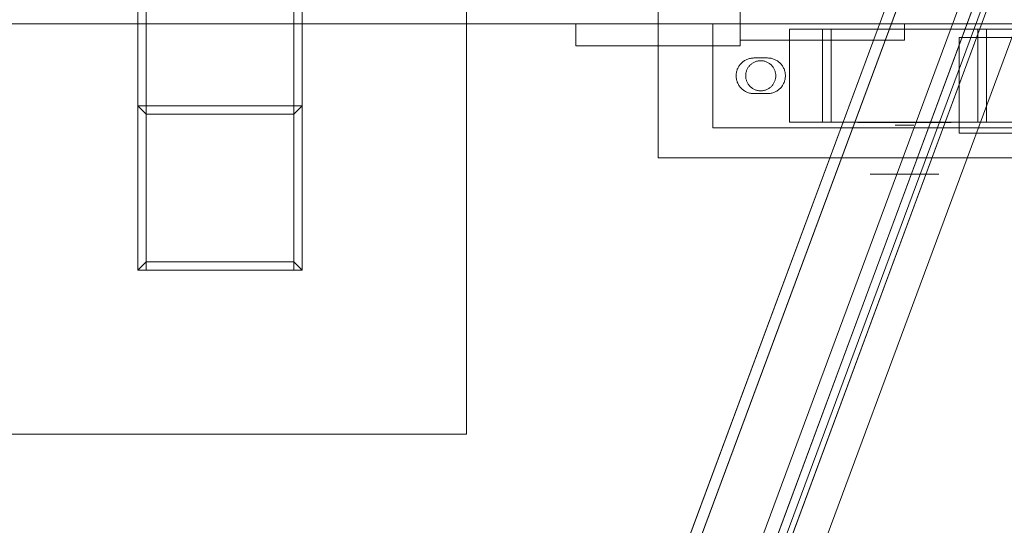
# Model space of a CAD drawing. Header units: millimetres. Extents: x -4395 to 65662, y -65530 to 6847.
# Tile 769 of 1034: x 26427 to 26787, y -18393 to -18208. Entities that reach past the tile are written whole.
import ezdxf

# ---------------------------------------------------------------- set-up
doc = ezdxf.new("R2010")
doc.units = ezdxf.units.MM
doc.layers.add('superior_C05', color=7, linetype='Continuous', lineweight=0)
doc.layers.add('superior_C06', color=7, linetype='Continuous', lineweight=0)

msp = doc.modelspace()

# ---------------------------------------------------------------- linework, layer by layer
at = {"layer": 'superior_C05'}
for p, q in [((26470.067, -17660), (26470.067, -18300)), ((26473.067, -18300), (26473.067, -17660)), ((26527.067, -17660), (26527.067, -18300)), ((26530.067, -18300), (26530.067, -17660)), ((26590.067, -18180), (26590.067, -18360)), ((26690.067, -18210), (26690.067, -18185)), ((26660.067, -18259), (26660.067, -18199)), ((24310.067, -18210), (26690.067, -18210)), ((26630.067, -18218), (26630.067, -18210)), ((26630.067, -18210), (26690.067, -18210)), ((26630.067, -18210), (26660.067, -18210)), ((26660.067, -18218), (26660.067, -18210)), ((26680.067, -18248), (26680.067, -18210)), ((26680.067, -18210), (26820.067, -18210)), ((26690.067, -18218), (26690.067, -18210)), ((26690.067, -18216), (26690.067, -18210)), ((26690.067, -18210), (26750.067, -18210)), ((26750.067, -18210), (26750.067, -18216)), ((26708.067, -18212), (26728.164, -18212)), ((26708.067, -18246), (26708.067, -18212)), ((26708.067, -18212), (26720.067, -18212)), ((26723.277, -18212), (26720.067, -18212)), ((26720.067, -18246), (26720.067, -18212)), ((26723.277, -18246), (26723.277, -18212)), ((26723.277, -18212), (26723.955, -18212)), ((26723.955, -18212), (26724.694, -18212)), ((26724.694, -18212), (26725.491, -18212)), ((26725.491, -18212), (26726.345, -18212)), ((26726.345, -18212), (26727.254, -18212)), ((26727.254, -18212), (26728.215, -18212)), ((26728.164, -18212), (26771.971, -18212)), ((26728.215, -18212), (26729.226, -18212)), ((26729.226, -18212), (26730.285, -18212)), ((26730.285, -18212), (26731.39, -18212)), ((26731.39, -18212), (26732.538, -18212)), ((26732.538, -18212), (26733.727, -18212)), ((26733.072, -18212), (26733.111, -18212)), ((26733.115, -18211.95), (26733.073, -18211.95)), ((26733.119, -18212), (26733.074, -18212)), ((26733.111, -18212), (26733.192, -18212)), ((26733.199, -18211.95), (26733.115, -18211.95)), ((26733.206, -18212), (26733.119, -18212)), ((26733.192, -18212), (26733.316, -18212)), ((26733.326, -18211.95), (26733.199, -18211.95)), ((26733.334, -18212), (26733.206, -18212)), ((26733.316, -18212), (26733.48, -18212)), ((26733.494, -18211.95), (26733.326, -18211.95)), ((26733.504, -18212), (26733.334, -18212)), ((26733.48, -18212), (26733.686, -18212)), ((26733.703, -18211.95), (26733.494, -18211.95)), ((26733.715, -18212), (26733.504, -18212)), ((26733.686, -18212), (26733.932, -18212)), ((26733.953, -18211.95), (26733.703, -18211.95)), ((26733.966, -18212), (26733.715, -18212)), ((26733.727, -18212), (26734.953, -18212)), ((26733.932, -18212), (26734.219, -18212)), ((26734.243, -18211.95), (26733.953, -18211.95)), ((26734.258, -18212), (26733.966, -18212)), ((26734.219, -18212), (26734.544, -18212)), ((26734.572, -18211.95), (26734.243, -18211.95)), ((26734.588, -18212), (26734.258, -18212)), ((26734.544, -18212), (26734.908, -18212)), ((26734.94, -18211.95), (26734.572, -18211.95)), ((26734.957, -18212), (26734.588, -18212)), ((26734.908, -18212), (26735.31, -18212)), ((26735.345, -18211.95), (26734.94, -18211.95)), ((26734.953, -18212), (26736.214, -18212)), ((26735.363, -18212), (26734.957, -18212)), ((26735.31, -18212), (26735.748, -18212)), ((26735.787, -18211.95), (26735.345, -18211.95)), ((26735.805, -18212), (26735.363, -18212)), ((26735.748, -18212), (26736.221, -18212)), ((26736.265, -18211.95), (26735.787, -18211.95)), ((26736.283, -18212), (26735.805, -18212)), ((26736.214, -18212), (26737.507, -18212)), ((26736.221, -18212), (26736.729, -18212)), ((26736.776, -18211.95), (26736.265, -18211.95)), ((26736.795, -18212), (26736.283, -18212)), ((26736.729, -18212), (26737.27, -18212)), ((26737.321, -18211.95), (26736.776, -18211.95)), ((26737.34, -18212), (26736.795, -18212)), ((26737.27, -18212), (26737.842, -18212)), ((26737.898, -18211.95), (26737.321, -18211.95)), ((26737.917, -18212), (26737.34, -18212)), ((26737.507, -18212), (26738.828, -18212)), ((26737.602, -18211.95), (26737.571, -18211.95)), ((26737.664, -18211.95), (26737.602, -18211.95)), ((26737.757, -18211.95), (26737.664, -18211.95)), ((26737.881, -18211.95), (26737.757, -18211.95)), ((26737.842, -18212), (26738.445, -18212)), ((26738.035, -18211.95), (26737.881, -18211.95)), ((26738.505, -18211.95), (26737.898, -18211.95)), ((26738.523, -18212), (26737.917, -18212)), ((26738.218, -18211.95), (26738.035, -18211.95)), ((26738.432, -18211.95), (26738.218, -18211.95)), ((26738.674, -18211.95), (26738.432, -18211.95)), ((26738.445, -18212), (26739.077, -18212)), ((26739.14, -18211.95), (26738.505, -18211.95)), ((26739.158, -18212), (26738.523, -18212)), ((26738.944, -18211.95), (26738.674, -18211.95)), ((26738.828, -18212), (26740.176, -18212)), ((26739.242, -18211.95), (26738.944, -18211.95)), ((26739.077, -18212), (26739.736, -18212)), ((26739.803, -18211.95), (26739.14, -18211.95)), ((26739.82, -18212), (26739.158, -18212)), ((26739.567, -18211.95), (26739.242, -18211.95)), ((26739.918, -18211.95), (26739.567, -18211.95)), ((26739.736, -18212), (26740.376, -18212)), ((26740.491, -18211.95), (26739.803, -18211.95)), ((26740.508, -18212), (26739.82, -18212)), ((26740.295, -18211.95), (26739.918, -18211.95)), ((26740.176, -18212), (26741.546, -18212)), ((26740.695, -18211.95), (26740.295, -18211.95)), ((26740.376, -18212), (26741.038, -18212)), ((26741.203, -18211.95), (26740.491, -18211.95)), ((26741.219, -18212), (26740.508, -18212)), ((26741.119, -18211.95), (26740.695, -18211.95)), ((26741.038, -18212), (26741.72, -18212)), ((26741.565, -18211.95), (26741.119, -18211.95)), ((26741.937, -18211.95), (26741.203, -18211.95)), ((26741.952, -18212), (26741.219, -18212)), ((26741.546, -18212), (26742.936, -18212)), ((26742.033, -18211.95), (26741.565, -18211.95)), ((26741.72, -18212), (26742.42, -18212)), ((26742.691, -18211.95), (26741.937, -18211.95)), ((26742.705, -18212), (26741.952, -18212)), ((26742.52, -18211.95), (26742.033, -18211.95)), ((26742.42, -18212), (26743.136, -18212)), ((26743.026, -18211.95), (26742.52, -18211.95)), ((26743.464, -18211.95), (26742.691, -18211.95)), ((26743.477, -18212), (26742.705, -18212)), ((26742.936, -18212), (26744.343, -18212)), ((26743.55, -18211.95), (26743.026, -18211.95)), ((26743.136, -18212), (26743.868, -18212)), ((26744.253, -18211.95), (26743.464, -18211.95)), ((26744.264, -18212), (26743.477, -18212)), ((26744.089, -18211.95), (26743.55, -18211.95)), ((26743.868, -18212), (26744.613, -18212)), ((26744.644, -18211.95), (26744.089, -18211.95)), ((26745.057, -18211.95), (26744.253, -18211.95)), ((26745.066, -18212), (26744.264, -18212)), ((26744.343, -18212), (26745.762, -18212)), ((26744.613, -18212), (26745.37, -18212)), ((26745.212, -18211.95), (26744.644, -18211.95)), ((26745.873, -18211.95), (26745.057, -18211.95)), ((26745.881, -18212), (26745.066, -18212)), ((26745.792, -18211.95), (26745.212, -18211.95)), ((26745.37, -18212), (26746.137, -18212)), ((26745.762, -18212), (26747.192, -18212)), ((26746.383, -18211.95), (26745.792, -18211.95)), ((26746.699, -18211.95), (26745.873, -18211.95)), ((26746.706, -18212), (26745.881, -18212)), ((26746.137, -18212), (26746.913, -18212)), ((26746.983, -18211.95), (26746.383, -18211.95)), ((26747.534, -18211.95), (26746.699, -18211.95)), ((26747.539, -18212), (26746.706, -18212)), ((26746.913, -18212), (26747.696, -18212)), ((26747.591, -18211.95), (26746.983, -18211.95)), ((26747.192, -18212), (26748.628, -18212)), ((26748.375, -18211.95), (26747.534, -18211.95)), ((26748.378, -18212), (26747.539, -18212)), ((26748.204, -18211.95), (26747.591, -18211.95)), ((26747.696, -18212), (26748.483, -18212)), ((26748.823, -18211.95), (26748.204, -18211.95)), ((26749.22, -18211.95), (26748.375, -18211.95)), ((26749.222, -18212), (26748.378, -18212)), ((26748.483, -18212), (26749.275, -18212)), ((26748.628, -18212), (26750.067, -18212)), ((26749.444, -18211.95), (26748.823, -18211.95)), ((26750.067, -18211.95), (26749.22, -18211.95)), ((26750.067, -18212), (26749.222, -18212)), ((26750.067, -18212), (26749.275, -18212)), ((26750.067, -18211.95), (26749.444, -18211.95)), ((26750.067, -18211.95), (26750.915, -18211.95)), ((26750.691, -18211.95), (26750.067, -18211.95)), ((26750.913, -18212), (26750.067, -18212)), ((26750.067, -18212), (26750.86, -18212)), ((26750.067, -18212), (26751.507, -18212)), ((26751.312, -18211.95), (26750.691, -18211.95)), ((26750.86, -18212), (26751.652, -18212)), ((26751.757, -18212), (26750.913, -18212)), ((26750.915, -18211.95), (26751.76, -18211.95)), ((26751.931, -18211.95), (26751.312, -18211.95)), ((26751.507, -18212), (26752.943, -18212)), ((26751.652, -18212), (26752.439, -18212)), ((26752.596, -18212), (26751.757, -18212)), ((26751.76, -18211.95), (26752.601, -18211.95)), ((26752.544, -18211.95), (26751.931, -18211.95)), ((26752.439, -18212), (26753.222, -18212)), ((26753.152, -18211.95), (26752.544, -18211.95)), ((26753.429, -18212), (26752.596, -18212)), ((26752.601, -18211.95), (26753.436, -18211.95)), ((26752.943, -18212), (26754.373, -18212)), ((26753.752, -18211.95), (26753.152, -18211.95)), ((26753.222, -18212), (26753.998, -18212)), ((26754.254, -18212), (26753.429, -18212)), ((26753.436, -18211.95), (26754.262, -18211.95)), ((26754.343, -18211.95), (26753.752, -18211.95)), ((26753.998, -18212), (26754.765, -18212)), ((26755.069, -18212), (26754.254, -18212)), ((26754.262, -18211.95), (26755.078, -18211.95)), ((26754.923, -18211.95), (26754.343, -18211.95)), ((26754.373, -18212), (26755.792, -18212)), ((26754.765, -18212), (26755.522, -18212)), ((26755.491, -18211.95), (26754.923, -18211.95)), ((26755.871, -18212), (26755.069, -18212)), ((26755.078, -18211.95), (26755.882, -18211.95)), ((26756.046, -18211.95), (26755.491, -18211.95)), ((26755.522, -18212), (26756.267, -18212)), ((26755.792, -18212), (26757.199, -18212)), ((26756.658, -18212), (26755.871, -18212)), ((26755.882, -18211.95), (26756.671, -18211.95)), ((26756.585, -18211.95), (26756.046, -18211.95)), ((26756.267, -18212), (26756.999, -18212)), ((26757.109, -18211.95), (26756.585, -18211.95)), ((26757.43, -18212), (26756.658, -18212)), ((26756.671, -18211.95), (26757.444, -18211.95)), ((26756.999, -18212), (26757.715, -18212)), ((26757.615, -18211.95), (26757.109, -18211.95)), ((26757.199, -18212), (26758.589, -18212)), ((26758.183, -18212), (26757.43, -18212)), ((26757.444, -18211.95), (26758.198, -18211.95)), ((26758.102, -18211.95), (26757.615, -18211.95)), ((26757.715, -18212), (26758.415, -18212)), ((26758.57, -18211.95), (26758.102, -18211.95)), ((26758.916, -18212), (26758.183, -18212)), ((26758.198, -18211.95), (26758.932, -18211.95)), ((26758.415, -18212), (26759.097, -18212)), ((26759.016, -18211.95), (26758.57, -18211.95)), ((26758.589, -18212), (26759.959, -18212)), ((26759.627, -18212), (26758.916, -18212)), ((26758.932, -18211.95), (26759.644, -18211.95)), ((26759.44, -18211.95), (26759.016, -18211.95)), ((26759.097, -18212), (26759.759, -18212)), ((26759.84, -18211.95), (26759.44, -18211.95)), ((26760.315, -18212), (26759.627, -18212)), ((26759.644, -18211.95), (26760.332, -18211.95)), ((26760.399, -18212), (26759.759, -18212)), ((26760.217, -18211.95), (26759.84, -18211.95)), ((26759.959, -18212), (26761.307, -18212)), ((26760.568, -18211.95), (26760.217, -18211.95)), ((26760.977, -18212), (26760.315, -18212)), ((26760.332, -18211.95), (26760.995, -18211.95)), ((26760.399, -18212), (26761.058, -18212)), ((26760.893, -18211.95), (26760.568, -18211.95)), ((26761.191, -18211.95), (26760.893, -18211.95)), ((26761.612, -18212), (26760.977, -18212)), ((26760.995, -18211.95), (26761.63, -18211.95)), ((26761.058, -18212), (26761.69, -18212)), ((26761.461, -18211.95), (26761.191, -18211.95)), ((26761.307, -18212), (26762.628, -18212)), ((26761.703, -18211.95), (26761.461, -18211.95)), ((26762.218, -18212), (26761.612, -18212)), ((26761.63, -18211.95), (26762.237, -18211.95)), ((26761.69, -18212), (26762.293, -18212)), ((26761.917, -18211.95), (26761.703, -18211.95)), ((26762.1, -18211.95), (26761.917, -18211.95)), ((26762.254, -18211.95), (26762.1, -18211.95)), ((26762.795, -18212), (26762.218, -18212)), ((26762.237, -18211.95), (26762.814, -18211.95)), ((26762.378, -18211.95), (26762.254, -18211.95)), ((26762.293, -18212), (26762.865, -18212)), ((26762.47, -18211.95), (26762.378, -18211.95)), ((26762.533, -18211.95), (26762.47, -18211.95)), ((26762.564, -18211.95), (26762.533, -18211.95)), ((26762.628, -18212), (26763.921, -18212)), ((26763.34, -18212), (26762.795, -18212)), ((26762.814, -18211.95), (26763.359, -18211.95)), ((26762.865, -18212), (26763.406, -18212)), ((26763.852, -18212), (26763.34, -18212)), ((26763.359, -18211.95), (26763.87, -18211.95)), ((26763.406, -18212), (26763.914, -18212)), ((26764.33, -18212), (26763.852, -18212)), ((26763.87, -18211.95), (26764.348, -18211.95)), ((26763.914, -18212), (26764.387, -18212)), ((26763.921, -18212), (26765.182, -18212)), ((26764.772, -18212), (26764.33, -18212)), ((26764.348, -18211.95), (26764.79, -18211.95)), ((26764.387, -18212), (26764.825, -18212)), ((26765.178, -18212), (26764.772, -18212)), ((26764.79, -18211.95), (26765.195, -18211.95)), ((26764.825, -18212), (26765.227, -18212)), ((26765.547, -18212), (26765.178, -18212)), ((26765.182, -18212), (26766.408, -18212)), ((26765.195, -18211.95), (26765.563, -18211.95)), ((26765.227, -18212), (26765.591, -18212)), ((26765.877, -18212), (26765.547, -18212)), ((26765.563, -18211.95), (26765.892, -18211.95)), ((26765.591, -18212), (26765.916, -18212)), ((26766.169, -18212), (26765.877, -18212)), ((26765.892, -18211.95), (26766.182, -18211.95)), ((26765.916, -18212), (26766.203, -18212)), ((26766.42, -18212), (26766.169, -18212)), ((26766.182, -18211.95), (26766.432, -18211.95)), ((26766.203, -18212), (26766.449, -18212)), ((26766.408, -18212), (26767.596, -18212)), ((26766.631, -18212), (26766.42, -18212)), ((26766.432, -18211.95), (26766.641, -18211.95)), ((26766.449, -18212), (26766.655, -18212)), ((26766.801, -18212), (26766.631, -18212)), ((26766.641, -18211.95), (26766.809, -18211.95)), ((26766.655, -18212), (26766.819, -18212)), ((26766.929, -18212), (26766.801, -18212)), ((26766.809, -18211.95), (26766.936, -18211.95)), ((26766.819, -18212), (26766.943, -18212)), ((26767.016, -18212), (26766.929, -18212)), ((26766.936, -18211.95), (26767.02, -18211.95)), ((26766.943, -18212), (26767.024, -18212)), ((26767.02, -18211.95), (26767.062, -18211.95)), ((26767.024, -18212), (26767.063, -18212)), ((26767.596, -18212), (26768.745, -18212)), ((26768.745, -18212), (26769.849, -18212)), ((26769.849, -18212), (26770.909, -18212)), ((26770.909, -18212), (26771.92, -18212)), ((26771.92, -18212), (26772.881, -18212)), ((26771.971, -18212), (26792.067, -18212)), ((26772.881, -18212), (26773.79, -18212)), ((26773.79, -18212), (26774.644, -18212)), ((26774.644, -18212), (26775.441, -18212)), ((26775.441, -18212), (26776.18, -18212)), ((26776.858, -18212), (26776.18, -18212)), ((26780.067, -18212), (26776.858, -18212)), ((26776.858, -18246), (26776.858, -18212)), ((26792.067, -18212), (26780.067, -18212)), ((26780.067, -18246), (26780.067, -18212)), ((26630.067, -18218), (26690.067, -18218)), ((26630.067, -18218), (26660.067, -18218)), ((26690.067, -18216), (26750.067, -18216)), ((26770.067, -18250), (26770.067, -18215)), ((26770.067, -18215), (26810.067, -18215)), ((26689.438, -18225.75), (26689.283, -18226.035)), ((26689.607, -18225.473), (26689.438, -18225.75)), ((26689.79, -18225.206), (26689.607, -18225.473)), ((26689.986, -18224.947), (26689.79, -18225.206)), ((26690.194, -18224.699), (26689.986, -18224.947)), ((26690.414, -18224.461), (26690.194, -18224.699)), ((26690.646, -18224.235), (26690.414, -18224.461)), ((26690.889, -18224.021), (26690.646, -18224.235)), ((26691.143, -18223.819), (26690.889, -18224.021)), ((26691.406, -18223.629), (26691.143, -18223.819)), ((26691.678, -18223.454), (26691.406, -18223.629)), ((26691.959, -18223.292), (26691.678, -18223.454)), ((26692.247, -18223.144), (26691.959, -18223.292)), ((26692.543, -18223.01), (26692.247, -18223.144)), ((26692.844, -18222.892), (26692.543, -18223.01)), ((26693.152, -18222.789), (26692.844, -18222.892)), ((26693.183, -18225.679), (26693.023, -18225.902)), ((26693.464, -18222.701), (26693.152, -18222.789)), ((26693.354, -18225.465), (26693.183, -18225.679)), ((26693.536, -18225.259), (26693.354, -18225.465)), ((26693.78, -18222.629), (26693.464, -18222.701)), ((26693.727, -18225.063), (26693.536, -18225.259)), ((26693.928, -18224.876), (26693.727, -18225.063)), ((26694.099, -18222.573), (26693.78, -18222.629)), ((26694.138, -18224.7), (26693.928, -18224.876)), ((26694.42, -18222.532), (26694.099, -18222.573)), ((26694.357, -18224.534), (26694.138, -18224.7)), ((26694.583, -18224.38), (26694.357, -18224.534)), ((26694.743, -18222.508), (26694.42, -18222.532)), ((26694.817, -18224.237), (26694.583, -18224.38)), ((26695.067, -18222.5), (26694.743, -18222.508)), ((26695.058, -18224.106), (26694.817, -18224.237)), ((26695.305, -18223.987), (26695.058, -18224.106)), ((26695.067, -18222.5), (26700.067, -18222.5)), ((26695.558, -18223.88), (26695.305, -18223.987)), ((26695.816, -18223.786), (26695.558, -18223.88)), ((26696.078, -18223.706), (26695.816, -18223.786)), ((26696.344, -18223.638), (26696.078, -18223.706)), ((26696.612, -18223.584), (26696.344, -18223.638)), ((26696.884, -18223.543), (26696.612, -18223.584)), ((26697.156, -18223.515), (26696.884, -18223.543)), ((26697.43, -18223.502), (26697.156, -18223.515)), ((26697.705, -18223.502), (26697.43, -18223.502)), ((26697.979, -18223.515), (26697.705, -18223.502)), ((26698.251, -18223.543), (26697.979, -18223.515)), ((26698.523, -18223.584), (26698.251, -18223.543)), ((26698.791, -18223.638), (26698.523, -18223.584)), ((26699.057, -18223.706), (26698.791, -18223.638)), ((26699.319, -18223.786), (26699.057, -18223.706)), ((26699.577, -18223.88), (26699.319, -18223.786)), ((26699.83, -18223.987), (26699.577, -18223.88)), ((26700.077, -18224.106), (26699.83, -18223.987)), ((26700.067, -18222.5), (26700.386, -18222.508)), ((26700.317, -18224.237), (26700.077, -18224.106)), ((26700.551, -18224.38), (26700.317, -18224.237)), ((26700.705, -18222.531), (26700.386, -18222.508)), ((26700.778, -18224.534), (26700.551, -18224.38)), ((26701.021, -18222.57), (26700.705, -18222.531)), ((26700.997, -18224.7), (26700.778, -18224.534)), ((26701.207, -18224.876), (26700.997, -18224.7)), ((26701.336, -18222.625), (26701.021, -18222.57)), ((26701.408, -18225.063), (26701.207, -18224.876)), ((26701.647, -18222.695), (26701.336, -18222.625)), ((26701.599, -18225.259), (26701.408, -18225.063)), ((26701.781, -18225.465), (26701.599, -18225.259)), ((26701.954, -18222.78), (26701.647, -18222.695)), ((26701.952, -18225.679), (26701.781, -18225.465)), ((26702.112, -18225.902), (26701.952, -18225.679)), ((26702.257, -18222.88), (26701.954, -18222.78)), ((26702.555, -18222.995), (26702.257, -18222.88)), ((26702.847, -18223.124), (26702.555, -18222.995)), ((26703.132, -18223.268), (26702.847, -18223.124)), ((26703.409, -18223.425), (26703.132, -18223.268)), ((26703.679, -18223.595), (26703.409, -18223.425)), ((26703.94, -18223.779), (26703.679, -18223.595)), ((26704.191, -18223.975), (26703.94, -18223.779)), ((26704.433, -18224.184), (26704.191, -18223.975)), ((26704.664, -18224.404), (26704.433, -18224.184)), ((26704.884, -18224.635), (26704.664, -18224.404)), ((26705.092, -18224.876), (26704.884, -18224.635)), ((26705.288, -18225.128), (26705.092, -18224.876)), ((26705.472, -18225.389), (26705.288, -18225.128)), ((26705.643, -18225.658), (26705.472, -18225.389)), ((26705.8, -18225.936), (26705.643, -18225.658)), ((26688.586, -18228.514), (26688.57, -18228.838)), ((26688.57, -18228.838), (26688.57, -18229.162)), ((26688.57, -18229.162), (26688.586, -18229.486)), ((26688.618, -18228.192), (26688.586, -18228.514)), ((26688.666, -18227.871), (26688.618, -18228.192)), ((26688.73, -18227.554), (26688.666, -18227.871)), ((26688.81, -18227.24), (26688.73, -18227.554)), ((26688.906, -18226.93), (26688.81, -18227.24)), ((26689.017, -18226.625), (26688.906, -18226.93)), ((26689.143, -18226.327), (26689.017, -18226.625)), ((26689.283, -18226.035), (26689.143, -18226.327)), ((26692.074, -18228.726), (26692.067, -18229)), ((26692.067, -18229), (26692.074, -18229.274)), ((26692.095, -18228.452), (26692.074, -18228.726)), ((26692.074, -18229.274), (26692.095, -18229.548)), ((26692.129, -18228.18), (26692.095, -18228.452)), ((26692.177, -18227.91), (26692.129, -18228.18)), ((26692.238, -18227.643), (26692.177, -18227.91)), ((26692.312, -18227.379), (26692.238, -18227.643)), ((26692.399, -18227.119), (26692.312, -18227.379)), ((26692.499, -18226.864), (26692.399, -18227.119)), ((26692.612, -18226.614), (26692.499, -18226.864)), ((26692.737, -18226.37), (26692.612, -18226.614)), ((26692.874, -18226.132), (26692.737, -18226.37)), ((26693.023, -18225.902), (26692.874, -18226.132)), ((26702.261, -18226.132), (26702.112, -18225.902)), ((26702.398, -18226.37), (26702.261, -18226.132)), ((26702.523, -18226.614), (26702.398, -18226.37)), ((26702.636, -18226.864), (26702.523, -18226.614)), ((26702.736, -18227.119), (26702.636, -18226.864)), ((26702.823, -18227.379), (26702.736, -18227.119)), ((26702.897, -18227.643), (26702.823, -18227.379)), ((26702.958, -18227.91), (26702.897, -18227.643)), ((26703.006, -18228.18), (26702.958, -18227.91)), ((26703.04, -18228.452), (26703.006, -18228.18)), ((26703.061, -18228.726), (26703.04, -18228.452)), ((26703.04, -18229.548), (26703.061, -18229.274)), ((26703.067, -18229), (26703.061, -18228.726)), ((26703.067, -18229), (26703.061, -18229.274)), ((26705.943, -18226.221), (26705.8, -18225.936)), ((26706.073, -18226.513), (26705.943, -18226.221)), ((26706.188, -18226.81), (26706.073, -18226.513)), ((26706.288, -18227.113), (26706.188, -18226.81)), ((26706.373, -18227.421), (26706.288, -18227.113)), ((26706.443, -18227.732), (26706.373, -18227.421)), ((26706.497, -18228.046), (26706.443, -18227.732)), ((26706.536, -18228.363), (26706.497, -18228.046)), ((26706.56, -18228.681), (26706.536, -18228.363)), ((26706.536, -18229.637), (26706.56, -18229.319)), ((26706.567, -18229), (26706.56, -18228.681)), ((26706.56, -18229.319), (26706.567, -18229)), ((26688.586, -18229.486), (26688.618, -18229.808)), ((26688.618, -18229.808), (26688.666, -18230.129)), ((26688.666, -18230.129), (26688.73, -18230.446)), ((26688.73, -18230.446), (26688.81, -18230.76)), ((26688.81, -18230.76), (26688.906, -18231.07)), ((26688.906, -18231.07), (26689.017, -18231.375)), ((26689.017, -18231.375), (26689.143, -18231.673)), ((26689.143, -18231.673), (26689.283, -18231.965)), ((26689.283, -18231.965), (26689.438, -18232.25)), ((26689.438, -18232.25), (26689.607, -18232.527)), ((26689.607, -18232.527), (26689.79, -18232.794)), ((26689.79, -18232.794), (26689.986, -18233.053)), ((26692.095, -18229.548), (26692.129, -18229.82)), ((26692.129, -18229.82), (26692.177, -18230.09)), ((26692.177, -18230.09), (26692.238, -18230.357)), ((26692.238, -18230.357), (26692.312, -18230.621)), ((26692.312, -18230.621), (26692.399, -18230.881)), ((26692.399, -18230.881), (26692.499, -18231.136)), ((26692.499, -18231.136), (26692.612, -18231.386)), ((26692.612, -18231.386), (26692.737, -18231.63)), ((26692.737, -18231.63), (26692.874, -18231.868)), ((26692.874, -18231.868), (26693.023, -18232.098)), ((26693.023, -18232.098), (26693.183, -18232.321)), ((26693.183, -18232.321), (26693.354, -18232.535)), ((26693.354, -18232.535), (26693.536, -18232.741)), ((26693.536, -18232.741), (26693.727, -18232.937)), ((26693.727, -18232.937), (26693.928, -18233.124)), ((26701.207, -18233.124), (26701.408, -18232.937)), ((26701.408, -18232.937), (26701.599, -18232.741)), ((26701.599, -18232.741), (26701.781, -18232.535)), ((26701.781, -18232.535), (26701.952, -18232.321)), ((26701.952, -18232.321), (26702.112, -18232.098)), ((26702.112, -18232.098), (26702.261, -18231.868)), ((26702.261, -18231.868), (26702.398, -18231.63)), ((26702.398, -18231.63), (26702.523, -18231.386)), ((26702.523, -18231.386), (26702.636, -18231.136)), ((26702.636, -18231.136), (26702.736, -18230.881)), ((26702.736, -18230.881), (26702.823, -18230.621)), ((26702.823, -18230.621), (26702.897, -18230.357)), ((26702.897, -18230.357), (26702.958, -18230.09)), ((26702.958, -18230.09), (26703.006, -18229.82)), ((26703.006, -18229.82), (26703.04, -18229.548)), ((26705.092, -18233.124), (26705.288, -18232.872)), ((26705.288, -18232.872), (26705.472, -18232.611)), ((26705.472, -18232.611), (26705.643, -18232.342)), ((26705.643, -18232.342), (26705.8, -18232.064)), ((26705.8, -18232.064), (26705.943, -18231.779)), ((26705.943, -18231.779), (26706.073, -18231.487)), ((26706.073, -18231.487), (26706.188, -18231.19)), ((26706.188, -18231.19), (26706.288, -18230.887)), ((26706.288, -18230.887), (26706.373, -18230.579)), ((26706.373, -18230.579), (26706.443, -18230.268)), ((26706.443, -18230.268), (26706.497, -18229.954)), ((26706.497, -18229.954), (26706.536, -18229.637)), ((26689.986, -18233.053), (26690.194, -18233.301)), ((26690.194, -18233.301), (26690.414, -18233.539)), ((26690.414, -18233.539), (26690.646, -18233.765)), ((26690.646, -18233.765), (26690.889, -18233.979)), ((26690.889, -18233.979), (26691.143, -18234.181)), ((26691.143, -18234.181), (26691.406, -18234.371)), ((26691.406, -18234.371), (26691.678, -18234.546)), ((26691.678, -18234.546), (26691.959, -18234.708)), ((26691.959, -18234.708), (26692.247, -18234.856)), ((26692.247, -18234.856), (26692.543, -18234.99)), ((26692.543, -18234.99), (26692.844, -18235.108)), ((26692.844, -18235.108), (26693.152, -18235.211)), ((26693.152, -18235.211), (26693.464, -18235.299)), ((26693.464, -18235.299), (26693.78, -18235.371)), ((26693.78, -18235.371), (26694.099, -18235.427)), ((26693.928, -18233.124), (26694.138, -18233.3)), ((26694.099, -18235.427), (26694.42, -18235.468)), ((26694.138, -18233.3), (26694.357, -18233.466)), ((26694.357, -18233.466), (26694.583, -18233.62)), ((26694.42, -18235.468), (26694.743, -18235.492)), ((26694.583, -18233.62), (26694.817, -18233.763)), ((26695.067, -18235.5), (26694.743, -18235.492)), ((26694.817, -18233.763), (26695.058, -18233.894)), ((26695.058, -18233.894), (26695.305, -18234.013)), ((26700.067, -18235.5), (26695.067, -18235.5)), ((26695.305, -18234.013), (26695.558, -18234.12)), ((26695.558, -18234.12), (26695.816, -18234.214)), ((26695.816, -18234.214), (26696.078, -18234.294)), ((26696.078, -18234.294), (26696.344, -18234.362)), ((26696.344, -18234.362), (26696.612, -18234.416)), ((26696.612, -18234.416), (26696.884, -18234.457)), ((26696.884, -18234.457), (26697.156, -18234.485)), ((26697.156, -18234.485), (26697.43, -18234.498)), ((26697.43, -18234.498), (26697.705, -18234.498)), ((26697.705, -18234.498), (26697.979, -18234.485)), ((26697.979, -18234.485), (26698.251, -18234.457)), ((26698.251, -18234.457), (26698.523, -18234.416)), ((26698.523, -18234.416), (26698.791, -18234.362)), ((26698.791, -18234.362), (26699.057, -18234.294)), ((26699.057, -18234.294), (26699.319, -18234.214)), ((26699.319, -18234.214), (26699.577, -18234.12)), ((26699.577, -18234.12), (26699.83, -18234.013)), ((26699.83, -18234.013), (26700.077, -18233.894)), ((26700.067, -18235.5), (26700.386, -18235.492)), ((26700.077, -18233.894), (26700.317, -18233.763)), ((26700.317, -18233.763), (26700.551, -18233.62)), ((26700.386, -18235.492), (26700.705, -18235.469)), ((26700.551, -18233.62), (26700.778, -18233.466)), ((26700.705, -18235.469), (26701.021, -18235.43)), ((26700.778, -18233.466), (26700.997, -18233.3)), ((26700.997, -18233.3), (26701.207, -18233.124)), ((26701.021, -18235.43), (26701.336, -18235.375)), ((26701.336, -18235.375), (26701.647, -18235.305)), ((26701.647, -18235.305), (26701.954, -18235.22)), ((26701.954, -18235.22), (26702.257, -18235.12)), ((26702.257, -18235.12), (26702.555, -18235.005)), ((26702.555, -18235.005), (26702.847, -18234.876)), ((26702.847, -18234.876), (26703.132, -18234.732)), ((26703.132, -18234.732), (26703.409, -18234.575)), ((26703.409, -18234.575), (26703.679, -18234.405)), ((26703.679, -18234.405), (26703.94, -18234.221)), ((26703.94, -18234.221), (26704.191, -18234.025)), ((26704.191, -18234.025), (26704.433, -18233.816)), ((26704.433, -18233.816), (26704.664, -18233.596)), ((26704.664, -18233.596), (26704.884, -18233.365)), ((26704.884, -18233.365), (26705.092, -18233.124)), ((26530.067, -18240), (26470.067, -18240)), ((26473.067, -18243), (26470.067, -18240)), ((26470.067, -18240), (26470.067, -18300)), ((26527.067, -18243), (26530.067, -18240)), ((26530.067, -18300), (26530.067, -18240)), ((26527.067, -18243), (26473.067, -18243)), ((26473.067, -18243), (26473.067, -18297)), ((26527.067, -18297), (26527.067, -18243)), ((26708.067, -18246), (26728.164, -18246)), ((26708.067, -18246), (26720.067, -18246)), ((26720.067, -18246), (26723.277, -18246)), ((26723.277, -18246), (26723.955, -18246)), ((26723.955, -18246), (26724.694, -18246)), ((26724.694, -18246), (26725.491, -18246)), ((26725.491, -18246), (26726.345, -18246)), ((26726.345, -18246), (26727.254, -18246)), ((26727.254, -18246), (26728.215, -18246)), ((26728.164, -18246), (26771.971, -18246)), ((26728.215, -18246), (26729.226, -18246)), ((26729.226, -18246), (26730.285, -18246)), ((26730.285, -18246), (26731.39, -18246)), ((26731.39, -18246), (26732.538, -18246)), ((26732.538, -18246), (26733.727, -18246)), ((26733.072, -18246), (26733.111, -18246)), ((26733.115, -18246.05), (26733.073, -18246.05)), ((26733.119, -18246), (26733.074, -18246)), ((26733.111, -18246), (26733.192, -18246)), ((26733.199, -18246.05), (26733.115, -18246.05)), ((26733.206, -18246), (26733.119, -18246)), ((26733.192, -18246), (26733.316, -18246)), ((26733.326, -18246.05), (26733.199, -18246.05)), ((26733.334, -18246), (26733.206, -18246)), ((26733.316, -18246), (26733.48, -18246)), ((26733.494, -18246.05), (26733.326, -18246.05)), ((26733.504, -18246), (26733.334, -18246)), ((26733.48, -18246), (26733.686, -18246)), ((26733.703, -18246.05), (26733.494, -18246.05)), ((26733.715, -18246), (26733.504, -18246)), ((26733.686, -18246), (26733.932, -18246)), ((26733.953, -18246.05), (26733.703, -18246.05)), ((26733.966, -18246), (26733.715, -18246)), ((26733.727, -18246), (26734.953, -18246)), ((26733.932, -18246), (26734.219, -18246)), ((26734.243, -18246.05), (26733.953, -18246.05)), ((26734.258, -18246), (26733.966, -18246)), ((26734.219, -18246), (26734.544, -18246)), ((26734.572, -18246.05), (26734.243, -18246.05)), ((26734.588, -18246), (26734.258, -18246)), ((26734.544, -18246), (26734.908, -18246)), ((26734.94, -18246.05), (26734.572, -18246.05)), ((26734.957, -18246), (26734.588, -18246)), ((26734.908, -18246), (26735.31, -18246)), ((26735.345, -18246.05), (26734.94, -18246.05)), ((26734.953, -18246), (26736.214, -18246)), ((26735.363, -18246), (26734.957, -18246)), ((26735.31, -18246), (26735.748, -18246)), ((26735.787, -18246.05), (26735.345, -18246.05)), ((26735.805, -18246), (26735.363, -18246)), ((26735.748, -18246), (26736.221, -18246)), ((26736.265, -18246.05), (26735.787, -18246.05)), ((26736.283, -18246), (26735.805, -18246)), ((26736.214, -18246), (26737.507, -18246)), ((26736.221, -18246), (26736.729, -18246)), ((26736.776, -18246.05), (26736.265, -18246.05)), ((26736.795, -18246), (26736.283, -18246)), ((26736.729, -18246), (26737.27, -18246)), ((26737.321, -18246.05), (26736.776, -18246.05)), ((26737.34, -18246), (26736.795, -18246)), ((26737.27, -18246), (26737.842, -18246)), ((26737.898, -18246.05), (26737.321, -18246.05)), ((26737.917, -18246), (26737.34, -18246)), ((26737.507, -18246), (26738.828, -18246)), ((26737.602, -18246.05), (26737.571, -18246.05)), ((26737.664, -18246.05), (26737.602, -18246.05)), ((26737.757, -18246.05), (26737.664, -18246.05)), ((26737.881, -18246.05), (26737.757, -18246.05)), ((26737.842, -18246), (26738.445, -18246)), ((26738.035, -18246.05), (26737.881, -18246.05)), ((26738.505, -18246.05), (26737.898, -18246.05)), ((26738.523, -18246), (26737.917, -18246)), ((26738.218, -18246.05), (26738.035, -18246.05)), ((26738.432, -18246.05), (26738.218, -18246.05)), ((26738.674, -18246.05), (26738.432, -18246.05)), ((26738.445, -18246), (26739.077, -18246)), ((26739.14, -18246.05), (26738.505, -18246.05)), ((26739.158, -18246), (26738.523, -18246)), ((26738.944, -18246.05), (26738.674, -18246.05)), ((26738.828, -18246), (26740.176, -18246)), ((26739.242, -18246.05), (26738.944, -18246.05)), ((26739.077, -18246), (26739.736, -18246)), ((26739.803, -18246.05), (26739.14, -18246.05)), ((26739.82, -18246), (26739.158, -18246)), ((26739.567, -18246.05), (26739.242, -18246.05)), ((26739.918, -18246.05), (26739.567, -18246.05)), ((26739.736, -18246), (26740.376, -18246)), ((26740.491, -18246.05), (26739.803, -18246.05)), ((26740.508, -18246), (26739.82, -18246)), ((26740.295, -18246.05), (26739.918, -18246.05)), ((26740.176, -18246), (26741.546, -18246)), ((26740.695, -18246.05), (26740.295, -18246.05)), ((26740.376, -18246), (26741.038, -18246)), ((26741.203, -18246.05), (26740.491, -18246.05)), ((26741.219, -18246), (26740.508, -18246)), ((26741.119, -18246.05), (26740.695, -18246.05)), ((26741.038, -18246), (26741.72, -18246)), ((26741.565, -18246.05), (26741.119, -18246.05)), ((26741.937, -18246.05), (26741.203, -18246.05)), ((26741.952, -18246), (26741.219, -18246)), ((26741.546, -18246), (26742.936, -18246)), ((26742.033, -18246.05), (26741.565, -18246.05)), ((26741.72, -18246), (26742.42, -18246)), ((26742.691, -18246.05), (26741.937, -18246.05)), ((26742.705, -18246), (26741.952, -18246)), ((26742.52, -18246.05), (26742.033, -18246.05)), ((26742.42, -18246), (26743.136, -18246)), ((26743.026, -18246.05), (26742.52, -18246.05)), ((26743.464, -18246.05), (26742.691, -18246.05)), ((26743.477, -18246), (26742.705, -18246)), ((26742.936, -18246), (26744.343, -18246)), ((26743.55, -18246.05), (26743.026, -18246.05)), ((26743.136, -18246), (26743.868, -18246)), ((26744.253, -18246.05), (26743.464, -18246.05)), ((26744.264, -18246), (26743.477, -18246)), ((26744.089, -18246.05), (26743.55, -18246.05)), ((26743.868, -18246), (26744.613, -18246)), ((26744.644, -18246.05), (26744.089, -18246.05)), ((26745.057, -18246.05), (26744.253, -18246.05)), ((26745.066, -18246), (26744.264, -18246)), ((26744.343, -18246), (26745.762, -18246)), ((26744.613, -18246), (26745.37, -18246)), ((26745.212, -18246.05), (26744.644, -18246.05)), ((26745.873, -18246.05), (26745.057, -18246.05)), ((26745.881, -18246), (26745.066, -18246)), ((26745.792, -18246.05), (26745.212, -18246.05)), ((26745.37, -18246), (26746.137, -18246)), ((26745.762, -18246), (26747.192, -18246)), ((26746.383, -18246.05), (26745.792, -18246.05)), ((26746.699, -18246.05), (26745.873, -18246.05)), ((26746.706, -18246), (26745.881, -18246)), ((26746.137, -18246), (26746.913, -18246)), ((26746.983, -18246.05), (26746.383, -18246.05)), ((26746.694, -18247), (26746.677, -18247)), ((26746.719, -18247), (26746.694, -18247)), ((26747.534, -18246.05), (26746.699, -18246.05)), ((26747.539, -18246), (26746.706, -18246)), ((26746.753, -18247), (26746.719, -18247)), ((26746.795, -18247), (26746.753, -18247)), ((26746.845, -18247), (26746.795, -18247)), ((26746.903, -18247), (26746.845, -18247)), ((26746.968, -18247), (26746.903, -18247)), ((26746.913, -18246), (26747.696, -18246)), ((26747.042, -18247), (26746.968, -18247)), ((26747.591, -18246.05), (26746.983, -18246.05)), ((26747.123, -18247), (26747.042, -18247)), ((26747.211, -18247), (26747.123, -18247)), ((26747.192, -18246), (26748.628, -18246)), ((26747.307, -18247), (26747.211, -18247)), ((26747.409, -18247), (26747.307, -18247)), ((26747.518, -18247), (26747.409, -18247)), ((26747.634, -18247), (26747.518, -18247)), ((26748.375, -18246.05), (26747.534, -18246.05)), ((26748.378, -18246), (26747.539, -18246)), ((26748.204, -18246.05), (26747.591, -18246.05)), ((26747.755, -18247), (26747.634, -18247)), ((26747.696, -18246), (26748.483, -18246)), ((26747.882, -18247), (26747.755, -18247)), ((26748.015, -18247), (26747.882, -18247)), ((26748.152, -18247), (26748.015, -18247)), ((26748.295, -18247), (26748.152, -18247)), ((26748.823, -18246.05), (26748.204, -18246.05)), ((26748.441, -18247), (26748.295, -18247)), ((26749.22, -18246.05), (26748.375, -18246.05)), ((26749.222, -18246), (26748.378, -18246)), ((26748.592, -18247), (26748.441, -18247)), ((26748.483, -18246), (26749.275, -18246)), ((26748.747, -18247), (26748.592, -18247)), ((26748.628, -18246), (26750.067, -18246)), ((26748.905, -18247), (26748.747, -18247)), ((26749.444, -18246.05), (26748.823, -18246.05)), ((26749.065, -18247), (26748.905, -18247)), ((26749.229, -18247), (26749.065, -18247)), ((26750.067, -18246.05), (26749.22, -18246.05)), ((26750.067, -18246), (26749.222, -18246)), ((26749.394, -18247), (26749.229, -18247)), ((26750.067, -18246), (26749.275, -18246)), ((26749.561, -18247), (26749.394, -18247)), ((26750.067, -18246.05), (26749.444, -18246.05)), ((26749.729, -18247), (26749.561, -18247)), ((26749.898, -18247), (26749.729, -18247)), ((26750.067, -18247), (26749.898, -18247)), ((26750.913, -18246), (26750.067, -18246)), ((26750.067, -18246), (26750.86, -18246)), ((26750.067, -18246), (26751.507, -18246)), ((26750.067, -18246.05), (26750.915, -18246.05)), ((26750.691, -18246.05), (26750.067, -18246.05)), ((26750.067, -18247), (26750.237, -18247)), ((26750.237, -18247), (26750.406, -18247)), ((26750.406, -18247), (26750.574, -18247)), ((26750.574, -18247), (26750.741, -18247)), ((26751.312, -18246.05), (26750.691, -18246.05)), ((26750.741, -18247), (26750.906, -18247)), ((26750.86, -18246), (26751.652, -18246)), ((26750.906, -18247), (26751.07, -18247)), ((26751.757, -18246), (26750.913, -18246)), ((26750.915, -18246.05), (26751.76, -18246.05)), ((26751.07, -18247), (26751.23, -18247)), ((26751.23, -18247), (26751.388, -18247)), ((26751.931, -18246.05), (26751.312, -18246.05)), ((26751.388, -18247), (26751.543, -18247)), ((26751.507, -18246), (26752.943, -18246)), ((26751.543, -18247), (26751.694, -18247)), ((26751.652, -18246), (26752.439, -18246)), ((26751.694, -18247), (26751.84, -18247)), ((26752.596, -18246), (26751.757, -18246)), ((26751.76, -18246.05), (26752.601, -18246.05)), ((26751.84, -18247), (26751.983, -18247)), ((26752.544, -18246.05), (26751.931, -18246.05)), ((26751.983, -18247), (26752.12, -18247)), ((26752.12, -18247), (26752.253, -18247)), ((26752.253, -18247), (26752.38, -18247)), ((26752.38, -18247), (26752.501, -18247)), ((26752.439, -18246), (26753.222, -18246)), ((26752.501, -18247), (26752.617, -18247)), ((26753.152, -18246.05), (26752.544, -18246.05)), ((26753.429, -18246), (26752.596, -18246)), ((26752.601, -18246.05), (26753.436, -18246.05)), ((26752.617, -18247), (26752.726, -18247)), ((26752.726, -18247), (26752.828, -18247)), ((26752.828, -18247), (26752.924, -18247)), ((26752.924, -18247), (26753.012, -18247)), ((26752.943, -18246), (26754.373, -18246)), ((26753.012, -18247), (26753.093, -18247)), ((26753.093, -18247), (26753.167, -18247)), ((26753.752, -18246.05), (26753.152, -18246.05)), ((26753.167, -18247), (26753.232, -18247)), ((26753.222, -18246), (26753.998, -18246)), ((26753.232, -18247), (26753.29, -18247)), ((26753.29, -18247), (26753.34, -18247)), ((26753.34, -18247), (26753.382, -18247)), ((26753.382, -18247), (26753.416, -18247)), ((26753.416, -18247), (26753.441, -18247)), ((26754.254, -18246), (26753.429, -18246)), ((26753.436, -18246.05), (26754.262, -18246.05)), ((26753.441, -18247), (26753.458, -18247)), ((26754.343, -18246.05), (26753.752, -18246.05)), ((26753.998, -18246), (26754.765, -18246)), ((26755.069, -18246), (26754.254, -18246)), ((26754.262, -18246.05), (26755.078, -18246.05)), ((26754.923, -18246.05), (26754.343, -18246.05)), ((26754.373, -18246), (26755.792, -18246)), ((26754.765, -18246), (26755.522, -18246)), ((26755.491, -18246.05), (26754.923, -18246.05)), ((26755.871, -18246), (26755.069, -18246)), ((26755.078, -18246.05), (26755.882, -18246.05)), ((26756.046, -18246.05), (26755.491, -18246.05)), ((26755.522, -18246), (26756.267, -18246)), ((26755.792, -18246), (26757.199, -18246)), ((26756.658, -18246), (26755.871, -18246)), ((26755.882, -18246.05), (26756.671, -18246.05)), ((26756.585, -18246.05), (26756.046, -18246.05)), ((26756.267, -18246), (26756.999, -18246)), ((26757.109, -18246.05), (26756.585, -18246.05)), ((26757.43, -18246), (26756.658, -18246)), ((26756.671, -18246.05), (26757.444, -18246.05)), ((26756.999, -18246), (26757.715, -18246)), ((26757.615, -18246.05), (26757.109, -18246.05)), ((26757.199, -18246), (26758.589, -18246)), ((26758.183, -18246), (26757.43, -18246)), ((26757.444, -18246.05), (26758.198, -18246.05)), ((26758.102, -18246.05), (26757.615, -18246.05)), ((26757.715, -18246), (26758.415, -18246)), ((26758.57, -18246.05), (26758.102, -18246.05)), ((26758.916, -18246), (26758.183, -18246)), ((26758.198, -18246.05), (26758.932, -18246.05)), ((26758.415, -18246), (26759.097, -18246)), ((26759.016, -18246.05), (26758.57, -18246.05)), ((26758.589, -18246), (26759.959, -18246)), ((26759.627, -18246), (26758.916, -18246)), ((26758.932, -18246.05), (26759.644, -18246.05)), ((26759.44, -18246.05), (26759.016, -18246.05)), ((26759.097, -18246), (26759.759, -18246)), ((26759.84, -18246.05), (26759.44, -18246.05)), ((26760.315, -18246), (26759.627, -18246)), ((26759.644, -18246.05), (26760.332, -18246.05)), ((26760.399, -18246), (26759.759, -18246)), ((26760.217, -18246.05), (26759.84, -18246.05)), ((26759.959, -18246), (26761.307, -18246)), ((26760.568, -18246.05), (26760.217, -18246.05)), ((26760.977, -18246), (26760.315, -18246)), ((26760.332, -18246.05), (26760.995, -18246.05)), ((26760.399, -18246), (26761.058, -18246)), ((26760.893, -18246.05), (26760.568, -18246.05)), ((26761.191, -18246.05), (26760.893, -18246.05)), ((26761.612, -18246), (26760.977, -18246)), ((26760.995, -18246.05), (26761.63, -18246.05)), ((26761.058, -18246), (26761.69, -18246)), ((26761.461, -18246.05), (26761.191, -18246.05)), ((26761.307, -18246), (26762.628, -18246)), ((26761.703, -18246.05), (26761.461, -18246.05)), ((26762.218, -18246), (26761.612, -18246)), ((26761.63, -18246.05), (26762.237, -18246.05)), ((26761.69, -18246), (26762.293, -18246)), ((26761.917, -18246.05), (26761.703, -18246.05)), ((26762.1, -18246.05), (26761.917, -18246.05)), ((26762.254, -18246.05), (26762.1, -18246.05)), ((26762.795, -18246), (26762.218, -18246)), ((26762.237, -18246.05), (26762.814, -18246.05)), ((26762.378, -18246.05), (26762.254, -18246.05)), ((26762.293, -18246), (26762.865, -18246)), ((26762.47, -18246.05), (26762.378, -18246.05)), ((26762.533, -18246.05), (26762.47, -18246.05)), ((26762.564, -18246.05), (26762.533, -18246.05)), ((26762.628, -18246), (26763.921, -18246)), ((26763.34, -18246), (26762.795, -18246)), ((26762.814, -18246.05), (26763.359, -18246.05)), ((26762.865, -18246), (26763.406, -18246)), ((26763.852, -18246), (26763.34, -18246)), ((26763.359, -18246.05), (26763.87, -18246.05)), ((26763.406, -18246), (26763.914, -18246)), ((26764.33, -18246), (26763.852, -18246)), ((26763.87, -18246.05), (26764.348, -18246.05)), ((26763.914, -18246), (26764.387, -18246)), ((26763.921, -18246), (26765.182, -18246)), ((26764.772, -18246), (26764.33, -18246)), ((26764.348, -18246.05), (26764.79, -18246.05)), ((26764.387, -18246), (26764.825, -18246)), ((26765.178, -18246), (26764.772, -18246)), ((26764.79, -18246.05), (26765.195, -18246.05)), ((26764.825, -18246), (26765.227, -18246)), ((26765.547, -18246), (26765.178, -18246)), ((26765.182, -18246), (26766.408, -18246)), ((26765.195, -18246.05), (26765.563, -18246.05)), ((26765.227, -18246), (26765.591, -18246)), ((26765.877, -18246), (26765.547, -18246)), ((26765.563, -18246.05), (26765.892, -18246.05)), ((26765.591, -18246), (26765.916, -18246)), ((26766.169, -18246), (26765.877, -18246)), ((26765.892, -18246.05), (26766.182, -18246.05)), ((26765.916, -18246), (26766.203, -18246)), ((26766.42, -18246), (26766.169, -18246)), ((26766.182, -18246.05), (26766.432, -18246.05)), ((26766.203, -18246), (26766.449, -18246)), ((26766.408, -18246), (26767.596, -18246)), ((26766.631, -18246), (26766.42, -18246)), ((26766.432, -18246.05), (26766.641, -18246.05)), ((26766.449, -18246), (26766.655, -18246)), ((26766.801, -18246), (26766.631, -18246)), ((26766.641, -18246.05), (26766.809, -18246.05)), ((26766.655, -18246), (26766.819, -18246)), ((26766.929, -18246), (26766.801, -18246)), ((26766.809, -18246.05), (26766.936, -18246.05)), ((26766.819, -18246), (26766.943, -18246)), ((26767.016, -18246), (26766.929, -18246)), ((26766.936, -18246.05), (26767.02, -18246.05)), ((26766.943, -18246), (26767.024, -18246)), ((26767.02, -18246.05), (26767.062, -18246.05)), ((26767.024, -18246), (26767.063, -18246)), ((26767.596, -18246), (26768.745, -18246)), ((26768.745, -18246), (26769.849, -18246)), ((26769.849, -18246), (26770.909, -18246)), ((26770.909, -18246), (26771.92, -18246)), ((26771.92, -18246), (26772.881, -18246)), ((26792.067, -18246), (26771.971, -18246)), ((26772.881, -18246), (26773.79, -18246)), ((26773.79, -18246), (26774.644, -18246)), ((26774.644, -18246), (26775.441, -18246)), ((26775.441, -18246), (26776.18, -18246)), ((26776.858, -18246), (26776.18, -18246)), ((26776.858, -18246), (26780.067, -18246)), ((26792.067, -18246), (26780.067, -18246)), ((26680.067, -18248), (26820.067, -18248)), ((26810.067, -18250), (26770.067, -18250)), ((26660.067, -18259), (26840.067, -18259)), ((26737.602, -18265), (26737.571, -18265)), ((26737.664, -18265), (26737.602, -18265)), ((26737.757, -18265), (26737.664, -18265)), ((26737.881, -18265), (26737.757, -18265)), ((26738.035, -18265), (26737.881, -18265)), ((26738.218, -18265), (26738.035, -18265)), ((26738.432, -18265), (26738.218, -18265)), ((26738.674, -18265), (26738.432, -18265)), ((26738.944, -18265), (26738.674, -18265)), ((26739.242, -18265), (26738.944, -18265)), ((26739.567, -18265), (26739.242, -18265)), ((26739.918, -18265), (26739.567, -18265)), ((26740.295, -18265), (26739.918, -18265)), ((26740.695, -18265), (26740.295, -18265)), ((26741.119, -18265), (26740.695, -18265)), ((26741.565, -18265), (26741.119, -18265)), ((26742.033, -18265), (26741.565, -18265)), ((26742.52, -18265), (26742.033, -18265)), ((26743.026, -18265), (26742.52, -18265)), ((26743.55, -18265), (26743.026, -18265)), ((26744.089, -18265), (26743.55, -18265)), ((26744.644, -18265), (26744.089, -18265)), ((26745.212, -18265), (26744.644, -18265)), ((26745.792, -18265), (26745.212, -18265)), ((26746.383, -18265), (26745.792, -18265)), ((26746.983, -18265), (26746.383, -18265)), ((26746.694, -18265), (26746.677, -18265)), ((26746.719, -18265), (26746.694, -18265)), ((26746.753, -18265), (26746.719, -18265)), ((26746.795, -18265), (26746.753, -18265)), ((26746.845, -18265), (26746.795, -18265)), ((26746.903, -18265), (26746.845, -18265)), ((26746.968, -18265), (26746.903, -18265)), ((26747.042, -18265), (26746.968, -18265)), ((26747.591, -18265), (26746.983, -18265)), ((26747.123, -18265), (26747.042, -18265)), ((26747.211, -18265), (26747.123, -18265)), ((26747.307, -18265), (26747.211, -18265)), ((26747.409, -18265), (26747.307, -18265)), ((26747.518, -18265), (26747.409, -18265)), ((26747.634, -18265), (26747.518, -18265)), ((26748.204, -18265), (26747.591, -18265)), ((26747.755, -18265), (26747.634, -18265)), ((26747.882, -18265), (26747.755, -18265)), ((26748.015, -18265), (26747.882, -18265)), ((26748.152, -18265), (26748.015, -18265)), ((26748.295, -18265), (26748.152, -18265)), ((26748.823, -18265), (26748.204, -18265)), ((26748.441, -18265), (26748.295, -18265)), ((26748.592, -18265), (26748.441, -18265)), ((26748.747, -18265), (26748.592, -18265)), ((26748.905, -18265), (26748.747, -18265)), ((26749.444, -18265), (26748.823, -18265)), ((26749.065, -18265), (26748.905, -18265)), ((26749.229, -18265), (26749.065, -18265)), ((26749.394, -18265), (26749.229, -18265)), ((26749.561, -18265), (26749.394, -18265)), ((26750.067, -18265), (26749.444, -18265)), ((26749.729, -18265), (26749.561, -18265)), ((26749.898, -18265), (26749.729, -18265)), ((26750.067, -18265), (26749.898, -18265)), ((26750.067, -18265), (26750.691, -18265)), ((26750.237, -18265), (26750.067, -18265)), ((26750.406, -18265), (26750.237, -18265)), ((26750.574, -18265), (26750.406, -18265)), ((26750.741, -18265), (26750.574, -18265)), ((26750.691, -18265), (26751.312, -18265)), ((26750.906, -18265), (26750.741, -18265)), ((26751.07, -18265), (26750.906, -18265)), ((26751.23, -18265), (26751.07, -18265)), ((26751.388, -18265), (26751.23, -18265)), ((26751.312, -18265), (26751.931, -18265)), ((26751.543, -18265), (26751.388, -18265)), ((26751.694, -18265), (26751.543, -18265)), ((26751.84, -18265), (26751.694, -18265)), ((26751.983, -18265), (26751.84, -18265)), ((26751.931, -18265), (26752.544, -18265)), ((26752.12, -18265), (26751.983, -18265)), ((26752.253, -18265), (26752.12, -18265)), ((26752.38, -18265), (26752.253, -18265)), ((26752.501, -18265), (26752.38, -18265)), ((26752.617, -18265), (26752.501, -18265)), ((26752.544, -18265), (26753.152, -18265)), ((26752.726, -18265), (26752.617, -18265)), ((26752.828, -18265), (26752.726, -18265)), ((26752.924, -18265), (26752.828, -18265)), ((26753.012, -18265), (26752.924, -18265)), ((26753.093, -18265), (26753.012, -18265)), ((26753.167, -18265), (26753.093, -18265)), ((26753.152, -18265), (26753.752, -18265)), ((26753.232, -18265), (26753.167, -18265)), ((26753.29, -18265), (26753.232, -18265)), ((26753.34, -18265), (26753.29, -18265)), ((26753.382, -18265), (26753.34, -18265)), ((26753.416, -18265), (26753.382, -18265)), ((26753.441, -18265), (26753.416, -18265)), ((26753.458, -18265), (26753.441, -18265)), ((26753.752, -18265), (26754.343, -18265)), ((26754.343, -18265), (26754.923, -18265)), ((26754.923, -18265), (26755.491, -18265)), ((26755.491, -18265), (26756.046, -18265)), ((26756.046, -18265), (26756.585, -18265)), ((26756.585, -18265), (26757.109, -18265)), ((26757.109, -18265), (26757.615, -18265)), ((26757.615, -18265), (26758.102, -18265)), ((26758.102, -18265), (26758.57, -18265)), ((26758.57, -18265), (26759.016, -18265)), ((26759.016, -18265), (26759.44, -18265)), ((26759.44, -18265), (26759.84, -18265)), ((26759.84, -18265), (26760.217, -18265)), ((26760.217, -18265), (26760.568, -18265)), ((26760.568, -18265), (26760.893, -18265)), ((26760.893, -18265), (26761.191, -18265)), ((26761.191, -18265), (26761.461, -18265)), ((26761.461, -18265), (26761.703, -18265)), ((26761.703, -18265), (26761.917, -18265)), ((26761.917, -18265), (26762.1, -18265)), ((26762.1, -18265), (26762.254, -18265)), ((26762.254, -18265), (26762.378, -18265)), ((26762.378, -18265), (26762.47, -18265)), ((26762.47, -18265), (26762.533, -18265)), ((26762.533, -18265), (26762.564, -18265)), ((26470.067, -18300), (26473.067, -18297)), ((26473.067, -18297), (26527.067, -18297)), ((26527.067, -18297), (26530.067, -18300)), ((26470.067, -18300), (26530.067, -18300)), ((26470.067, -18300), (26473.067, -18300)), ((26527.067, -18300), (26473.067, -18300)), ((26527.067, -18300), (26530.067, -18300)), ((26590.067, -18360), (26410.067, -18360))]:
    msp.add_line(p, q, dxfattribs=at)
at = {"layer": 'superior_C06'}
for p, q in [((26327.998, -19324.947), (26875.905, -17845.598)), ((26876.262, -17844.636), (26328.355, -19323.985)), ((26875.727, -17846.08), (26522.87, -18798.794)), ((26526.621, -18800.183), (26879.478, -17847.469)), ((26899.349, -17854.281), (26351.442, -19333.63)), ((26351.799, -19332.668), (26899.706, -17853.319)), ((26515.917, -18817.566), (26868.774, -17864.852)), ((26869.131, -17863.889), (26516.274, -18816.603)), ((26872.525, -17866.241), (26519.668, -18818.955)), ((26539.718, -18825.286), (26892.575, -17872.572)), ((26892.218, -17873.535), (26539.361, -18826.249)), ((26388.933, -19261.198), (26888.933, -17911.198)), ((26889.111, -17910.716), (26389.111, -19260.716)), ((26882.99, -17927.242), (26382.99, -19277.242)), ((26382.812, -19277.724), (26882.812, -17927.724)), ((26865.97, -17958.799), (26407.034, -19197.929)), ((26409.847, -19198.971), (26868.784, -17959.841)), ((26404.954, -19203.545), (26863.891, -17964.415)), ((26866.704, -17965.457), (26407.767, -19204.586)), ((26412.708, -19197.005), (26864.801, -17976.354)), ((26864.979, -17975.872), (26412.886, -19196.523)), ((26821.714, -17991.915), (26411.767, -19098.772)), ((26821.714, -17991.915), (26527.03, -18787.563)), ((26393.547, -19159.483), (26825.108, -17994.267)), ((26825.465, -17993.304), (26393.903, -19158.52)), ((26411.41, -19099.735), (26821.357, -17992.878)), ((26530.781, -18788.952), (26825.465, -17993.304)), ((26844.801, -18001.561), (26434.854, -19108.418)), ((26435.21, -19107.455), (26845.158, -18000.598)), ((26865.432, -18009.202), (26433.87, -19174.417)), ((26434.227, -19173.455), (26865.788, -18008.239)), ((26515.917, -18817.566), (26810.602, -18021.918)), ((26814.353, -18023.308), (26519.668, -18818.955))]:
    msp.add_line(p, q, dxfattribs=at)

doc.saveas('drawing.dxf')
